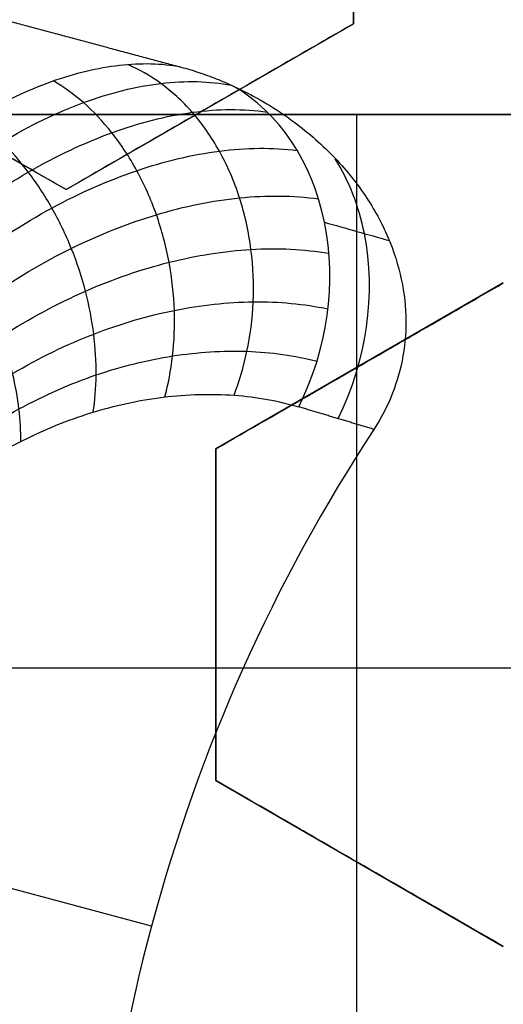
# Model space of a CAD drawing. Header units: centimetres. Extents: x -10 to 8.9, y -34.1 to -8.
# Tile 307 of 656: x -6.6999 to -6.6595, y -33.1743 to -33.0921. Entities that reach past the tile are written whole.
import ezdxf

# ---------------------------------------------------------------- set-up
doc = ezdxf.new("R2010")
doc.units = ezdxf.units.CM
doc.layers.add('Default', color=7, linetype='Continuous', true_color=0x000000)

msp = doc.modelspace()

# ---------------------------------------------------------------- linework, layer by layer
at = {"layer": 'Default'}
for p, q in [((-6.672000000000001, -33.09241669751, 0.2877418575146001), (-6.672000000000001, -33.06470388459, 0.2877418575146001)), ((-6.719999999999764, -33.09241669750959, 0.28260707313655), (-6.696000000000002, -33.10627310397, 0.28260707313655)), ((-6.695999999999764, -33.10627310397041, 0.28950257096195), (-6.672000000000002, -33.09241669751, 0.28950257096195)), ((-6.683999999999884, -33.09934490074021, 0.2630747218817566), (-6.683999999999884, -33.09934490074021, 0.3162836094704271)), ((-6.960094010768, -33.1, -1.236260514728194), (-6.139905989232, -33.1, -1.236260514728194)), ((-6.67176120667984, -33.1, -1.065), (-6.67176120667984, -33.1925, -1.065)), ((-6.659500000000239, -33.11406733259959, 0.29783191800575), (-6.683499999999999, -33.12792373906, 0.29783191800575)), ((-6.671500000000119, -33.12099553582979, 0.2714207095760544), (-6.671500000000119, -33.12099553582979, 0.3246296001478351)), ((-6.6835, -33.12792373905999, 0.29783191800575), (-6.6835, -33.15563655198, 0.29783191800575)), ((-6.6835, -33.14178014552, 0.3246295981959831), (-6.6835, -33.14178014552, 0.2714207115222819)), ((-6.609448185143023, -33.14625, -1.065), (-6.727353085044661, -33.14625, -1.065)), ((-6.683499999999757, -33.15563655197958, 0.3049365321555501), (-6.659499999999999, -33.16949295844, 0.3049365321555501)), ((-6.688864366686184, -33.16779140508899, 0.1624999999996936), (-6.721986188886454, -33.15891643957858, 0.2114715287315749)), ((-6.671499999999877, -33.16256475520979, 0.2783416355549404), (-6.671499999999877, -33.16256475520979, 0.3315505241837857))]:
    msp.add_line(p, q, dxfattribs=at)
for centre, radius, start, end in [((-6.550000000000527, -33.20499999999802, -0.76), 0.774999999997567, 99.40564977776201, 224.0542772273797), ((-6.550000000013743, -33.2050000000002, 0.1625), 0.1437629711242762, 164.9999999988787, 183.1927723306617)]:
    msp.add_arc(centre, radius, start, end, dxfattribs=at)
at = {"layer": 'Default', "extrusion": (-0.5716122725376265, 0.1531630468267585, 0.8061020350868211)}
msp.add_arc((33.71883180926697, 1.794376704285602, -1.118803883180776), 0.01999999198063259, 75.75365689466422, 167.8056693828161, dxfattribs=at)
at = {"layer": 'Default', "extrusion": (0, -1, 0)}
for centre, radius, start, end in [((-6.550000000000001, -0.1450000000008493, 33.1), 1.184430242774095, 249.7426523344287, 290.2573476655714), ((-6.550000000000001, -0.145, 33.09999999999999), 1.184430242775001, 249.7426523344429, 290.2573476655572)]:
    msp.add_arc(centre, radius, start, end, dxfattribs=at)
at = {"layer": 'Default', "extrusion": (-1.211135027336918e-05, 3.245226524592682e-06, 0.9999999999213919)}
msp.add_arc((-6.550000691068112, -33.20499981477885, 0.1624733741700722), 0.143760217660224, 146.8069029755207, 165.0000000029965, dxfattribs=at)
at = {"layer": 'Default'}
for points, degree in [([(-5.802878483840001, -33.37034595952, -0.8200002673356), (-5.797609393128, -33.35006248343, -0.8200002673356), (-5.788748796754, -33.30907971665, -0.8199998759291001), (-5.780540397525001, -33.24636207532, -0.8200000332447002), (-5.777589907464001, -33.18277300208, -0.8199999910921), (-5.779858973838, -33.11864828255, -0.8200000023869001), (-5.787447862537, -33.05453951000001, -0.8199999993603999), (-5.800266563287, -32.99143194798, -0.8200000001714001), (-5.818203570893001, -32.92965347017, -0.8199999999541), (-5.841192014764, -32.86947862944, -0.8200000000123), (-5.869027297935, -32.81144395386, -0.8199999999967), (-5.901595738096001, -32.75581332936, -0.8200000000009), (-5.938499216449, -32.70322512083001, -0.8199999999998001), (-5.979707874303, -32.65370809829, -0.8200000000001), (-6.025110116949, -32.60746038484, -0.82), (-6.074537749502, -32.56462435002, -0.82), (-6.127655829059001, -32.5257214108, -0.82), (-6.183698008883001, -32.49134705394, -0.82), (-6.242318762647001, -32.46168134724, -0.82), (-6.303203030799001, -32.43688780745, -0.82), (-6.365872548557, -32.41716482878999, -0.82), (-6.429851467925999, -32.40263767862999, -0.82), (-6.495110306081, -32.39332528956, -0.82), (-6.561443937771, -32.38940486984, -0.82), (-6.628260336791, -32.39089598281, -0.82), (-6.672731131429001, -32.39550066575, -0.82), (-6.694977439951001, -32.39873070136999, -0.82)], 3), ([(-7.269642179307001, -32.81358746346, -0.82), (-7.279487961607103, -32.83327103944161, -0.8199999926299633), (-7.297511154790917, -32.87327300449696, -0.819999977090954), (-7.319640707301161, -32.93527934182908, -0.8199999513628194), (-7.336712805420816, -32.99891850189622, -0.8199999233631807), (-7.348607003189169, -33.06377393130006, -0.8199998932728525), (-7.355221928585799, -33.12938643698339, -0.8199998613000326), (-7.356527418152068, -33.19493271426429, -0.819999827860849), (-7.352600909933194, -33.2597045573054, -0.8199997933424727), (-7.343474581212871, -33.32349793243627, -0.819999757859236), (-7.329190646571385, -33.38652092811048, -0.8199997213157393), (-7.309617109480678, -33.44876686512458, -0.8199996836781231), (-7.284964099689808, -33.50924977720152, -0.8199996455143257), (-7.255558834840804, -33.56725719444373, -0.8199996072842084), (-7.221786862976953, -33.62225640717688, -0.819999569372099), (-7.183730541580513, -33.67428672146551, -0.8199995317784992), (-7.141344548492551, -33.7232884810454, -0.8199994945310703), (-7.09557043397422, -33.76828168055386, -0.8199994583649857), (-7.046466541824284, -33.80917938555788, -0.8199994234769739), (-6.994690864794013, -33.84552716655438, -0.8199993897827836), (-6.940255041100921, -33.87747145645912, -0.8199993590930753), (-6.883228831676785, -33.90493912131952, -0.8199993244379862), (-6.824213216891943, -33.9276263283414, -0.8199993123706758), (-6.76349442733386, -33.94542969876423, -0.8199992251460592), (-6.701581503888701, -33.95819754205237, -0.8199994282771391), (-6.659745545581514, -33.96331301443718, -0.819998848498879), (-6.638679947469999, -33.96504137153, -0.8199988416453)], 3), ([(-6.672000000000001, -33.06470388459, 0.2575135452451), (-6.672000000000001, -33.06801268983, 0.2584223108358), (-6.672000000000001, -33.07447676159, 0.2601698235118), (-6.672000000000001, -33.08365439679, 0.2625688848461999), (-6.672000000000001, -33.08954095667, 0.2640514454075), (-6.672000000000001, -33.09241669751, 0.2647612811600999)], 3), ([(-6.672000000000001, -33.06470388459, 0.3107224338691), (-6.672000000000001, -33.06802497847, 0.3116345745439), (-6.672000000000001, -33.07450546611, 0.313386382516), (-6.672000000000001, -33.08368119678, 0.3157846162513), (-6.672000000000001, -33.0895524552, 0.3172631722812), (-6.672000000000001, -33.09241669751, 0.3179701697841)], 3), ([(-6.706435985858, -33.09066771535, 0.1625), (-6.696427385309, -33.093349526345, 0.16250002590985), (-6.68641878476, -33.09603133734, 0.1625000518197)], 2), ([(-6.696, -33.10627310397, 0.2610349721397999), (-6.698612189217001, -33.10476495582, 0.2599398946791), (-6.703872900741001, -33.10172768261, 0.2577342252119), (-6.711874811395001, -33.09710777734, 0.2543784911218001), (-6.717279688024, -33.09398727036, 0.2521114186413), (-6.720000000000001, -33.09241669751, 0.2509702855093)], 3), ([(-6.696, -33.10627310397, 0.3142438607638), (-6.698610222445, -33.10476609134, 0.31314960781), (-6.703868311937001, -33.10173033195, 0.3109450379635), (-6.711870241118, -33.09711041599, 0.3075892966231), (-6.717277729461, -33.09398840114, 0.3053211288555), (-6.720000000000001, -33.09241669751, 0.3041791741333)], 3), ([(-6.672000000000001, -33.09241669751, 0.2647612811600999), (-6.674652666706, -33.09394821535, 0.2644297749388), (-6.679966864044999, -33.09701636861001, 0.2637092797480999), (-6.687946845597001, -33.10162361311, 0.2624666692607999), (-6.693310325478, -33.10472021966, 0.2615293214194), (-6.696, -33.10627310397, 0.2610349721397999)], 3), ([(-6.672000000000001, -33.09241669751, 0.3179701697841), (-6.674656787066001, -33.09395059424, 0.3176381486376), (-6.679976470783, -33.09702191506, 0.3169167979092), (-6.687957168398, -33.10162957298, 0.3156738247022), (-6.693314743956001, -33.10472277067, 0.3147373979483), (-6.696, -33.10627310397, 0.3142438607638)], 3), ([(-6.672000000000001, -33.09241669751, 0.3179701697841), (-6.672000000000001, -33.09241669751, 0.2913657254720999), (-6.672000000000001, -33.09241669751, 0.2647612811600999)], 2), ([(-6.68641878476, -33.09603133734, 0.1625000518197), (-6.688031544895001, -33.0957392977, 0.1657450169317), (-6.691430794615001, -33.09565321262, 0.1722333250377), (-6.697193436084, -33.09701960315, 0.1817676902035), (-6.703190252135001, -33.09986816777, 0.1906260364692), (-6.709149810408, -33.10403444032, 0.1985161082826), (-6.714837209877, -33.10933245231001, 0.2052673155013), (-6.720073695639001, -33.11551750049, 0.2107574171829), (-6.724785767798, -33.12237053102, 0.2149705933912), (-6.72891998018, -33.12972916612, 0.2179274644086), (-6.732377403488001, -33.13736659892, 0.2196404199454), (-6.734194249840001, -33.14251785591, 0.2199999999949), (-6.734974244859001, -33.14508353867, 0.2199999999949)], 3), ([(-6.68641878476, -33.09603133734, 0.1625000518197), (-6.685913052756, -33.09616683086, 0.1625000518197), (-6.684914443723, -33.09646549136, 0.1624999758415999), (-6.683447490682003, -33.09699751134, 0.1625000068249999), (-6.682504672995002, -33.09740238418, 0.1625000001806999), (-6.682040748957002, -33.09761764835, 0.1625000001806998)], 3), ([(-6.682040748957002, -33.09761764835, 0.1625000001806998), (-6.680471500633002, -33.09834523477, 0.1625000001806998), (-6.677600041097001, -33.09999933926, 0.1624999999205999), (-6.673988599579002, -33.10299582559, 0.1625000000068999), (-6.671185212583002, -33.10631700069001, 0.1625000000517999), (-6.669201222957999, -33.10978429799, 0.1624999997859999), (-6.667985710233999, -33.11333019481, 0.1625000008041), (-6.667523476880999, -33.11682466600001, 0.1624999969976), (-6.667761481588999, -33.12018330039, 0.1625000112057), (-6.668662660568, -33.12337433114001, 0.1624999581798), (-6.669684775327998, -33.12534671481, 0.1625000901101), (-6.670305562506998, -33.12629597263, 0.1625000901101)], 3), ([(-6.730527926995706, -33.14652378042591, 0.2194462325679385), (-6.729280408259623, -33.14248374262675, 0.2194602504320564), (-6.726155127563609, -33.1346929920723, 0.2185388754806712), (-6.720133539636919, -33.12440961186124, 0.2147796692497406), (-6.713391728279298, -33.11605372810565, 0.2091792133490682), (-6.706266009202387, -33.10943668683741, 0.2021564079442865), (-6.699122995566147, -33.10453555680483, 0.1941112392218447), (-6.69213208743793, -33.10125953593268, 0.1852091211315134), (-6.685383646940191, -33.09953233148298, 0.1754727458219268), (-6.681182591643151, -33.09949964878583, 0.1684940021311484), (-6.679205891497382, -33.09978554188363, 0.1649221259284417)], 3), ([(-6.625055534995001, -33.1, -1.065), (-6.6679048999, -33.1, -1.065), (-6.710754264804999, -33.1, -1.065)], 2), ([(-6.728319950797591, -33.14723898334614, 0.2187369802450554), (-6.727127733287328, -33.14340738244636, 0.2187544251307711), (-6.724100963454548, -33.13603178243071, 0.2178992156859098), (-6.718182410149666, -33.12631197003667, 0.2143895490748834), (-6.711491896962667, -33.11842775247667, 0.2091494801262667), (-6.704362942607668, -33.11218290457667, 0.2025646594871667), (-6.697163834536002, -33.10755196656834, 0.1950042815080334), (-6.690058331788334, -33.104444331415, 0.1866082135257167), (-6.683134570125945, -33.1027872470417, 0.177384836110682), (-6.678771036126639, -33.10273645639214, 0.1707285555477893), (-6.676703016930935, -33.10299841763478, 0.1673073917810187)], 3), ([(-6.726194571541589, -33.14792743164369, 0.2177434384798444), (-6.725062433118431, -33.14431904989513, 0.2177616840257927), (-6.722147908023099, -33.13738691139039, 0.216958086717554), (-6.716367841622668, -33.128287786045, 0.2136540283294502), (-6.709779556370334, -33.12094926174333, 0.2087209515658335), (-6.702716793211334, -33.11517557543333, 0.2025237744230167), (-6.695547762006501, -33.110936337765, 0.1954120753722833), (-6.688433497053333, -33.108139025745, 0.1875141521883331), (-6.681460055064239, -33.10671101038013, 0.1788359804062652), (-6.67703182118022, -33.10675023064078, 0.1725642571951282), (-6.67492337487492, -33.10703924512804, 0.1693371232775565)], 3), ([(-6.696, -33.10627310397, 0.3142438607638), (-6.696, -33.10627310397, 0.2876394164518), (-6.696, -33.10627310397, 0.2610349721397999)], 2), ([(-6.67442551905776, -33.10899188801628, 0.1700611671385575), (-6.672621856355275, -33.10950244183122, 0.167540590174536), (-6.670818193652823, -33.11001299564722, 0.1650200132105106), (-6.669014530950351, -33.11052354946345, 0.1624994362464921)], 3), ([(-6.724200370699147, -33.14857338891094, 0.2164846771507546), (-6.723132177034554, -33.14519804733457, 0.2165011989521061), (-6.720344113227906, -33.13872683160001, 0.2157345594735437), (-6.714743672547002, -33.13028287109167, 0.2125896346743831), (-6.708318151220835, -33.12353366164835, 0.2079025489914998), (-6.701404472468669, -33.11829160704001, 0.2020270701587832), (-6.694369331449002, -33.11452029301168, 0.19530177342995), (-6.687375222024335, -33.11212519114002, 0.1878553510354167), (-6.680508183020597, -33.1110324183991, 0.1797009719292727), (-6.676139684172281, -33.111235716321, 0.1738302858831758), (-6.67405680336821, -33.11158699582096, 0.170815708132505)], 3), ([(-6.6835, -33.12792373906, 0.2690766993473), (-6.680791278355, -33.12635985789, 0.2696459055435), (-6.675402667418, -33.12324874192, 0.2707261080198), (-6.667435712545, -33.11864901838, 0.2721586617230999), (-6.662139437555, -33.11559121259, 0.2729935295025), (-6.6595, -33.11406733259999, 0.2733782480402)], 3), ([(-6.6835, -33.12792373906, 0.3222855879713), (-6.680783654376, -33.12635545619, 0.3228563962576), (-6.675384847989, -33.12323845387, 0.3239384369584), (-6.66741916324, -33.11863946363, 0.3253702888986), (-6.66213233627, -33.11558711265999, 0.3262034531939), (-6.6595, -33.11406733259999, 0.3265871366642)], 3), ([(-6.722380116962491, -33.14916300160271, 0.2149915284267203), (-6.721378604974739, -33.1460251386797, 0.2150041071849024), (-6.71873073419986, -33.14002077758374, 0.2142610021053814), (-6.713353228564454, -33.13224208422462, 0.211231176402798), (-6.707154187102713, -33.12609225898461, 0.2067297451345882), (-6.700475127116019, -33.12139781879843, 0.2011061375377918), (-6.693678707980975, -33.11811537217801, 0.1946936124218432), (-6.686932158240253, -33.1161490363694, 0.1876297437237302), (-6.680322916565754, -33.11542300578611, 0.1799401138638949), (-6.676132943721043, -33.11581155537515, 0.1744480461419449), (-6.674138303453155, -33.1162345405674, 0.1716409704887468)], 3), ([(-6.720767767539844, -33.14968527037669, 0.2133041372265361), (-6.719834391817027, -33.14678392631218, 0.2133110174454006), (-6.717338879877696, -33.14124106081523, 0.2125803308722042), (-6.712225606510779, -33.13411423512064, 0.2096281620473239), (-6.706312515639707, -33.12854197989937, 0.2052598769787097), (-6.699944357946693, -33.12436901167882, 0.1998251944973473), (-6.693475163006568, -33.12154431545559, 0.1936552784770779), (-6.687077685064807, -33.11997206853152, 0.1869015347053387), (-6.680839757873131, -33.11957471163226, 0.17960295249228), (-6.676912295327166, -33.1201210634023, 0.1744449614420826), (-6.675048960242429, -33.12060182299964, 0.1718250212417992)], 3), ([(-6.670305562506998, -33.12629597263, 0.1625000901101), (-6.673437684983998, -33.12535666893, 0.1669858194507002), (-6.676569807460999, -33.12441736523, 0.1714715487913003)], 2), ([(-6.6835, -33.12792373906, 0.3222855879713), (-6.6835, -33.12792373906, 0.2956811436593), (-6.6835, -33.12792373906, 0.2690766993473)], 2), ([(-6.6835, -33.15563655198, 0.2733782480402), (-6.6835, -33.15259699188, 0.2729945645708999), (-6.6835, -33.14649228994, 0.2721614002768), (-6.6835, -33.1372943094, 0.2707295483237), (-6.6835, -33.13106030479, 0.2696475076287), (-6.6835, -33.12792373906, 0.2690766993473)], 3), ([(-6.6835, -33.15563655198, 0.3265871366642), (-6.6835, -33.15258879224, 0.3262024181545), (-6.6835, -33.14647318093, 0.3253675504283), (-6.6835, -33.13727373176, 0.3239349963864), (-6.6835, -33.13105150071, 0.3228547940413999), (-6.6835, -33.12792373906, 0.3222855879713)], 3), ([(-6.6835, -33.15563655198, 0.3265871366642), (-6.6835, -33.15563655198, 0.2999826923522), (-6.6835, -33.15563655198, 0.2733782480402)], 2), ([(-6.6595, -33.16949295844, 0.2832859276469), (-6.662010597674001, -33.1680434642, 0.2822539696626), (-6.667135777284, -33.16508444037, 0.2801438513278), (-6.675137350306, -33.16046473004, 0.2768402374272), (-6.680677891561, -33.15726589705, 0.2745473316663), (-6.6835, -33.15563655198, 0.2733782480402)], 3), ([(-6.6595, -33.16949295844, 0.3364948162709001), (-6.662003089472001, -33.16804779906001, 0.3354659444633), (-6.667118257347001, -33.16509455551, 0.3333599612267), (-6.675119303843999, -33.16047514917, 0.3300565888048), (-6.680670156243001, -33.15727036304, 0.3277594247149), (-6.6835, -33.15563655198, 0.3265871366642)], 3)]:
    msp.add_open_spline(points, degree=degree, dxfattribs=at)
for points, knots in [([(-6.681974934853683, -33.12344352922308, 0.1787493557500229), (-6.681542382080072, -33.12231486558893, 0.1790711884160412), (-6.680803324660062, -33.11985597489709, 0.1796079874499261), (-6.680257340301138, -33.11568356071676, 0.1799464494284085), (-6.680428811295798, -33.11125449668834, 0.1796986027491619), (-6.681390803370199, -33.1068906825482, 0.178813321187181), (-6.683099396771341, -33.10293568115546, 0.1773345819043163), (-6.685397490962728, -33.09967097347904, 0.17539632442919), (-6.688060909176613, -33.09725120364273, 0.1731835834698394), (-6.68992428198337, -33.09621410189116, 0.1716516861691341), (-6.690846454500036, -33.09582472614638, 0.1708966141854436)], [0.03800804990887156, 0.03800804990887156, 0.03800804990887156, 0.03800804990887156, 0.08306770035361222, 0.1281978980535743, 0.1733280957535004, 0.2184582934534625, 0.2635884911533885, 0.3087186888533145, 0.3538488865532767, 0.399056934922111, 0.399056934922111, 0.399056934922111, 0.399056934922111]), ([(-6.732767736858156, -33.14579826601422, 0.2198650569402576), (-6.731470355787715, -33.14156875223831, 0.2198731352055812), (-6.72825910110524, -33.13340047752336, 0.2188725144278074), (-6.722161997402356, -33.12262915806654, 0.214827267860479), (-6.715406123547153, -33.11389860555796, 0.208828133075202), (-6.708332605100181, -33.10703382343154, 0.2013419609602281), (-6.701303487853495, -33.10200891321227, 0.1928116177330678), (-6.694494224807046, -33.09872715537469, 0.1834410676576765), (-6.68801178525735, -33.09710614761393, 0.1733044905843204), (-6.68403962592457, -33.09719613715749, 0.1661322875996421), (-6.682192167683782, -33.09754798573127, 0.162499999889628)], [0.02606554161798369, 0.02606554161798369, 0.02606554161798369, 0.02606554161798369, 0.1553482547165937, 0.2846309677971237, 0.4139136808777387, 0.5431963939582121, 0.6724791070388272, 0.8017618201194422, 0.9310445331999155, 1.059297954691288, 1.059297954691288, 1.059297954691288, 1.059297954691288]), ([(-6.687753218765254, -33.12359119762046, 0.1857037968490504), (-6.687466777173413, -33.12252775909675, 0.1861243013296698), (-6.687019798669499, -33.12023207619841, 0.1868772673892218), (-6.68685485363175, -33.11639103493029, 0.1876105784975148), (-6.687290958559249, -33.11233631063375, 0.1878335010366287), (-6.688359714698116, -33.10831719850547, 0.1874795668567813), (-6.690011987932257, -33.10459834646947, 0.1865528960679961), (-6.692124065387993, -33.10140595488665, 0.1851308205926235), (-6.694532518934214, -33.09887780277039, 0.1833399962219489), (-6.696216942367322, -33.09767124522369, 0.182002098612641), (-6.697055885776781, -33.09718056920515, 0.1813189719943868)], [0.03800785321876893, 0.03800785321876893, 0.03800785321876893, 0.03800785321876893, 0.08306770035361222, 0.1281978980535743, 0.1733280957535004, 0.2184582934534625, 0.2635884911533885, 0.3087186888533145, 0.3538488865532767, 0.3993045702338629, 0.3993045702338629, 0.3993045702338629, 0.3993045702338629]), ([(-6.693727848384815, -33.12485930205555, 0.1922012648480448), (-6.693582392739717, -33.1238863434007, 0.1926964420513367), (-6.693412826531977, -33.12180402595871, 0.1936141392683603), (-6.693604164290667, -33.11836363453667, 0.19465772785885), (-6.694292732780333, -33.11474799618, 0.19526582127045), (-6.695481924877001, -33.11114235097, 0.1953685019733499), (-6.697120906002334, -33.10774255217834, 0.1949463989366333), (-6.699111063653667, -33.10472254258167, 0.1940359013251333), (-6.701328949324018, -33.10220114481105, 0.1927180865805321), (-6.702870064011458, -33.10089558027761, 0.1916420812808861), (-6.703638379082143, -33.10033556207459, 0.1910730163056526)], [0.03800765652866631, 0.03800765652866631, 0.03800765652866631, 0.03800765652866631, 0.08306770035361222, 0.1281978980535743, 0.1733280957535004, 0.2184582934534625, 0.2635884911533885, 0.3087186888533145, 0.3538488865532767, 0.3992256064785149, 0.3992256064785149, 0.3992256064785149, 0.3992256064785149]), ([(-6.673295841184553, -33.1253992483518, 0.1667829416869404), (-6.670909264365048, -33.12065565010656, 0.1675756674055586), (-6.66971618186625, -33.11230208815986, 0.1668329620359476), (-6.672388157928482, -33.10554053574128, 0.163646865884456), (-6.673523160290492, -33.10369970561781, 0.1624898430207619)], [5.763969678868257e-06, 5.763969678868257e-06, 5.763969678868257e-06, 5.763969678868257e-06, 0.5, 0.7282364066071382, 0.7282364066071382, 0.7282364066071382, 0.7282364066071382]), ([(-6.699781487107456, -33.1273115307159, 0.1981573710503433), (-6.699771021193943, -33.12645398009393, 0.1987079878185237), (-6.699863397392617, -33.12463293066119, 0.1997494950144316), (-6.70038785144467, -33.12165649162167, 0.2010354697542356), (-6.701318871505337, -33.11853847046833, 0.201957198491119), (-6.702642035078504, -33.115410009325, 0.2024483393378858), (-6.704307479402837, -33.11240939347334, 0.2024775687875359), (-6.706235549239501, -33.10966375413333, 0.2020537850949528), (-6.708326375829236, -33.1072747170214, 0.201224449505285), (-6.709762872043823, -33.10595737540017, 0.2004510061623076), (-6.710475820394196, -33.10537153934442, 0.2000244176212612)], [0.03800745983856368, 0.03800745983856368, 0.03800745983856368, 0.03800745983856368, 0.08306770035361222, 0.1281978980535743, 0.1733280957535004, 0.2184582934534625, 0.2635884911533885, 0.3087186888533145, 0.3538488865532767, 0.3988039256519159, 0.3988039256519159, 0.3988039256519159, 0.3988039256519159]), ([(-6.719388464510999, -33.15013205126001, 0.211471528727), (-6.718926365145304, -33.14870546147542, 0.2114715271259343), (-6.71781100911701, -33.14585212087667, 0.2112660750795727), (-6.715533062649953, -33.1416227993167, 0.210294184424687), (-6.712602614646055, -33.13750792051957, 0.2085824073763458), (-6.70902573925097, -33.13365789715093, 0.2060714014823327), (-6.704769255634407, -33.13016572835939, 0.2026661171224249), (-6.699704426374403, -33.12709620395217, 0.1981668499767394), (-6.693976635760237, -33.12475066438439, 0.19255831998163), (-6.687879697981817, -33.12341002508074, 0.1859698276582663), (-6.68184472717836, -33.12325632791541, 0.1787220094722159), (-6.678271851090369, -33.12390898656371, 0.1739119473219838), (-6.676569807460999, -33.12441736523, 0.1714715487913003)], [-0.7044769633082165, -0.7044769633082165, -0.7044769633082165, -0.7044769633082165, -0.6340292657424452, -0.5635815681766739, -0.4931338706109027, -0.4226861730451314, -0.3522384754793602, -0.2817907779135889, -0.2113430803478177, -0.1408953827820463, -0.07044768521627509, 0, 0, 0, 0])]:
    msp.add_open_spline(points, degree=3, knots=knots, dxfattribs=at)

doc.saveas('drawing.dxf')
